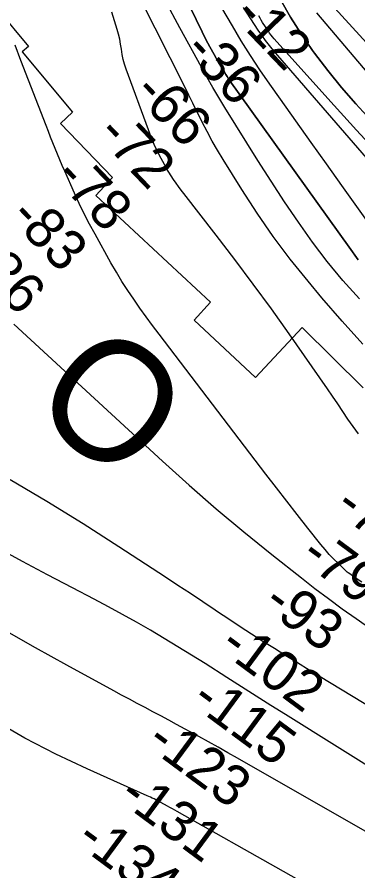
# Model space of a CAD drawing. Extents: x 3625074 to 3663148, y 511451 to 537151.
# Drawn here: x 3635272 to 3635839, y 519895 to 521312 of the extents above; entities that cross this region are included whole.
import ezdxf

# ---------------------------------------------------------------- set-up
doc = ezdxf.new("R2010")
doc.units = 0
for name, color, linetype in [('V-CHAN-NAID', 7, 'Continuous'), ('V-RIVR-IDEN', 7, 'Continuous'), ('V-RIVR-RANG', 7, 'Continuous'), ('V-RRAP-RVMT', 7, 'Continuous'), ('V-TOPO-DPTH', 7, 'Continuous'), ('V-TOPO-MAJR', 7, 'Continuous'), ('V-TOPO-MINR', 7, 'Continuous'), ('V-TOPO-WATR', 7, 'Continuous')]:
    doc.layers.add(name, color=color, linetype=linetype)

msp = doc.modelspace()

# ---------------------------------------------------------------- linework, layer by layer
at = {"layer": 'V-RRAP-RVMT'}
for p, q in [((3635207.9, 521363), (3635291.3, 521263.4)), ((3635291.3, 521263.4), (3635280.7, 521254.6)), ((3635280.7, 521254.6), (3635364.6, 521154.6)), ((3635364.6, 521154.6), (3635344.5, 521135.3)), ((3635344.5, 521135.3), (3635431, 521045.7)), ((3635431, 521045.7), (3635403.5, 521015.9)), ((3635403.5, 521015.9), (3635498.8, 520927.7)), ((3635498.8, 520927.7), (3635593.8, 520838.8)), ((3635593.8, 520838.8), (3635566.6, 520809.3)), ((3635566.6, 520809.3), (3635668.8, 520714.1)), ((3635668.8, 520714.1), (3635746.1, 520797.1)), ((3635746.1, 520797.1), (3635847.5, 520696.9))]:
    msp.add_line(p, q, dxfattribs=at)
at = {"layer": 'V-TOPO-DPTH'}
for points in [[(3635839.3, 520909), (3635824.1, 520930), (3635626.1, 521206.6), (3635623.7, 521210), (3635621.3, 521213.5), (3635619.1, 521217.1), (3635616.9, 521220.7), (3635606.7, 521237.9), (3635599.7, 521250.2), (3635592.8, 521262.6), (3635586.2, 521275.2), (3635579.9, 521287.9), (3635521.3, 521408.9)], [(3635521.3, 521408.9), (3635579.9, 521287.9), (3635586.2, 521275.2), (3635592.8, 521262.6), (3635599.7, 521250.2), (3635606.7, 521237.9), (3635616.9, 521220.7), (3635619.1, 521217.1), (3635621.3, 521213.5), (3635623.7, 521210), (3635626.1, 521206.6), (3635824.1, 520930), (3635839.3, 520909)], [(3635585.7, 521373), (3635629.6, 521297.7), (3635644.4, 521273), (3635659.6, 521248.6), (3635675.5, 521224.6), (3635691.9, 521200.9), (3635709.5, 521176), (3635735, 521140.1), (3635760.6, 521104.2), (3635786.2, 521068.4), (3635811.8, 521032.5), (3635901.6, 520907)], [(3635585.7, 521373), (3635629.6, 521297.7), (3635644.4, 521273), (3635659.6, 521248.6), (3635675.5, 521224.6), (3635691.9, 521200.9), (3635709.5, 521176), (3635735, 521140.1), (3635760.6, 521104.2), (3635786.2, 521068.4), (3635811.8, 521032.5), (3635901.6, 520907)], [(3635710.5, 521341.1), (3635726.8, 521312.2), (3635744.7, 521284.2), (3635763.5, 521256.8), (3635766.9, 521252.1), (3635788.7, 521223.3), (3635811.4, 521195.2), (3635835.3, 521168.1), (3635859.9, 521141.7)], [(3635859.9, 521141.7), (3635835.3, 521168.1), (3635811.4, 521195.2), (3635788.7, 521223.3), (3635766.9, 521252.1), (3635763.5, 521256.8), (3635744.7, 521284.2), (3635726.8, 521312.2), (3635710.5, 521341.1)], [(3635783, 521346.9), (3636165.3, 520928.8)], [(3636165.3, 520928.8), (3635783, 521346.9)], [(3636003.8, 520904.9), (3635698.7, 521256.7), (3635691.9, 521264.9), (3635685.3, 521273.3), (3635679.1, 521282), (3635673.1, 521290.8), (3635648.8, 521328.2)], [(3636003.8, 520904.9), (3635698.7, 521256.7), (3635691.9, 521264.9), (3635685.3, 521273.3), (3635679.1, 521282), (3635673.1, 521290.8), (3635648.8, 521328.2)]]:
    msp.add_lwpolyline(points, dxfattribs=at)
at = {"layer": 'V-TOPO-MAJR'}
for points in [[(3635841.3, 520844.7), (3635813.8, 520874.7), (3635788, 520906.2), (3635763.3, 520938.6), (3635739.9, 520972), (3635716.8, 521005.7), (3635694.5, 521039.9), (3635672.5, 521074.3), (3635617.7, 521162.3), (3635607.6, 521178.7), (3635597.8, 521195.3), (3635588.2, 521212), (3635578.8, 521228.9), (3635542.8, 521294.4), (3635519, 521338.5)], [(3636319, 519889.2), (3636305.9, 519896.7), (3636292.8, 519904.5), (3635757.9, 520228.2), (3635738.6, 520239.9), (3635719.3, 520251.7), (3635700.1, 520263.7), (3635681, 520275.7), (3635661.9, 520287.8), (3635643, 520300.1), (3635624.1, 520312.5), (3635605.3, 520325.1), (3635601.7, 520327.5), (3635581.1, 520341.3), (3635560.5, 520355), (3635539.8, 520368.7), (3635519.1, 520382.2), (3635441.7, 520432.6), (3635382, 520470.8), (3635321.7, 520508.1), (3635260.6, 520544.1)]]:
    msp.add_lwpolyline(points, dxfattribs=at)
at = {"layer": 'V-TOPO-MINR'}
for points in [[(3635847.1, 520769), (3635812.8, 520807.3), (3635779.1, 520846.3), (3635756, 520873.7), (3635726.5, 520910.3), (3635698, 520947.8), (3635671.3, 520986.5), (3635645.7, 521025.9), (3635614.7, 521075.9), (3635605.6, 521091.1), (3635596.8, 521106.5), (3635588.4, 521122.1), (3635580.2, 521137.9), (3635577.2, 521144), (3635570.8, 521156.8), (3635564.3, 521169.6), (3635557.9, 521182.4), (3635551.5, 521195.2), (3635427.5, 521440.9)], [(3635839.3, 520909), (3635824.1, 520930), (3635626.1, 521206.6), (3635623.7, 521210), (3635621.3, 521213.5), (3635619.1, 521217.1), (3635616.9, 521220.7), (3635606.7, 521237.9), (3635599.7, 521250.2), (3635592.8, 521262.6), (3635586.2, 521275.2), (3635579.9, 521287.9), (3635521.3, 521408.9)], [(3635859.9, 521141.7), (3635835.3, 521168.1), (3635811.4, 521195.2), (3635788.7, 521223.3), (3635766.9, 521252.1), (3635763.5, 521256.8), (3635744.7, 521284.2), (3635726.8, 521312.2), (3635710.5, 521341.1)], [(3636003.8, 520904.9), (3635698.7, 521256.7), (3635691.9, 521264.9), (3635685.3, 521273.3), (3635679.1, 521282), (3635673.1, 521290.8), (3635648.8, 521328.2)], [(3635839.9, 520620.1), (3635830.8, 520632.3), (3635822.2, 520644.8), (3635813.8, 520657.5), (3635805.3, 520670.1), (3635796.8, 520682.7), (3635788.1, 520695.2), (3635724.5, 520786.2), (3635695, 520827.8), (3635665, 520869), (3635634.4, 520909.8), (3635603.4, 520950.3), (3635549.7, 521019.3), (3635545.3, 521025.1), (3635540.9, 521030.9), (3635536.7, 521036.7), (3635532.4, 521042.6), (3635528.4, 521048.6), (3635524.5, 521054.7), (3635520.8, 521061), (3635517.3, 521067.3), (3635511.8, 521077.5), (3635505.9, 521089.1), (3635500.3, 521100.8), (3635495.3, 521112.8), (3635490.6, 521124.9), (3635453.7, 521225.9), (3635451.1, 521233.9), (3635448.8, 521242.1), (3635447.1, 521250.4), (3635445.8, 521258.8), (3635444.5, 521267.2), (3635442.9, 521275.5), (3635440.8, 521283.7), (3635438.5, 521291.9), (3635429.7, 521320.2)], [(3635884.8, 521072.7), (3635836.8, 521124.7), (3635789.1, 521177), (3635699.8, 521276.1), (3635697.1, 521279.2), (3635694.6, 521282.3), (3635692.2, 521285.5), (3635690, 521288.8), (3635680.3, 521303.5), (3635678.2, 521307), (3635676.2, 521310.5), (3635674.4, 521314.2)], [(3636012.9, 521034.1), (3635770.6, 521319.2)], [(3635845.5, 520374.1), (3635837.6, 520379.3), (3635823.8, 520388.8), (3635822.9, 520389.4), (3635821.3, 520390.6), (3635820.6, 520391.3), (3635806.4, 520404.8), (3635798.8, 520412.4), (3635791.3, 520420.2), (3635784.3, 520428.3), (3635777.4, 520436.6), (3635755.6, 520464), (3635738.1, 520486.2), (3635720.7, 520508.5), (3635703.4, 520530.9), (3635686.1, 520553.3), (3635508.5, 520785.8), (3635497.7, 520800.1), (3635487.1, 520814.5), (3635476.6, 520829), (3635466.3, 520843.7), (3635456.3, 520858.5), (3635446.6, 520873.5), (3635437.4, 520888.8), (3635428.4, 520904.3), (3635401.9, 520951.8), (3635392.8, 520968.6), (3635384.1, 520985.5), (3635375.8, 521002.6), (3635367.8, 521019.9), (3635351.5, 521056.6), (3635347.4, 521065.9), (3635343.4, 521075.3), (3635339.5, 521084.7), (3635335.6, 521094.1), (3635331.8, 521103.6), (3635328.1, 521113), (3635324.4, 521122.5), (3635320.7, 521132), (3635278.8, 521240.3), (3635269.2, 521265.8)], [(3635266.9, 520802.3), (3635514, 520574.9), (3635558.4, 520535), (3635603.4, 520495.7), (3635649.2, 520457.5), (3635695.7, 520420), (3635745, 520381.2), (3635767.4, 520363.8), (3635789.9, 520346.7), (3635812.8, 520330), (3635835.9, 520313.5), (3636051.5, 520162.4), (3636110.4, 520121.9), (3636169.8, 520082.3), (3636230.1, 520043.9), (3636290.8, 520006.4), (3636406.9, 519936.2), (3636410, 519934.3), (3636413.2, 519932.6), (3636416.5, 519930.9), (3636419.7, 519929.4), (3636476, 519903.5), (3636507.7, 519889.6)], [(3636147.7, 519886.2), (3635718.5, 520154.2), (3635694, 520169.5), (3635669.6, 520184.8), (3635645.2, 520200.3), (3635620.9, 520215.8), (3635584.8, 520238.8), (3635562.3, 520253), (3635539.6, 520267), (3635516.8, 520280.7), (3635493.9, 520294.2), (3635470.8, 520307.4), (3635447.5, 520320.4), (3635424.1, 520333.1), (3635400.6, 520345.6), (3635364.6, 520364.4), (3635323, 520386.3), (3635281.5, 520408.2), (3635240.1, 520430.3)], [(3635969.2, 519893.4), (3635905.2, 519929.5), (3635638.9, 520081.9), (3635622.8, 520091), (3635606.7, 520100.1), (3635590.4, 520109.1), (3635574.2, 520118), (3635537.4, 520137.9), (3635524.4, 520144.9), (3635511.3, 520151.9), (3635498.2, 520158.9), (3635485.1, 520165.8), (3635472, 520172.7), (3635459, 520179.6), (3635445.9, 520186.6), (3635432.9, 520193.7), (3635355, 520236.5), (3635303.1, 520265.3), (3635251.5, 520294.3)], [(3636068.5, 519694.6), (3635538.5, 519993.1), (3635534.5, 519995.4), (3635530.5, 519997.7), (3635526.5, 519999.9), (3635522.4, 520002.2), (3635511.4, 520008.4), (3635508.6, 520009.9), (3635505.8, 520011.4), (3635502.9, 520012.8), (3635500, 520014.2), (3635497.1, 520015.6), (3635494.2, 520016.9), (3635491.3, 520018.2), (3635488.4, 520019.5), (3635388.6, 520064), (3635336.5, 520088.7), (3635285.3, 520115.1), (3635235.4, 520144)]]:
    msp.add_lwpolyline(points, dxfattribs=at)
at = {"layer": 'V-TOPO-WATR'}
msp.add_lwpolyline([(3636165.3, 520928.8), (3635783, 521346.9)], dxfattribs=at)

# ---------------------------------------------------------------- texts
at = {"layer": 'V-CHAN-NAID'}
msp.add_text('WAGGAMAN "109" (109.1)', height=100, rotation=58.081, dxfattribs=at).set_placement((3635688.8, 519000.8))
at = {"layer": 'V-RIVR-IDEN'}
msp.add_text('O', height=200, rotation=320.5949, dxfattribs=at).set_placement((3635286.9, 520663.7))
at = {"layer": 'V-RIVR-RANG'}
for s, rotation, p in [('-12', 313.815, (3635629.5, 521313)), ('-36', 313.815, (3635546.9, 521254.6)), ('-66', 313.815, (3635463.3, 521185.4)), ('-72', 313.815, (3635402.6, 521116.1)), ('-78', 313.815, (3635331.7, 521045.5)), ('-83', 313.815, (3635257.2, 520978.8)), ('-86', 313.815, (3635187.1, 520907.4)), ('-72', 323.5156, (3635797.5, 520493.3)), ('-79', 323.5156, (3635740.2, 520411.4)), ('-93', 323.5156, (3635678.2, 520332.8)), ('-102', 323.5156, (3635605.8, 520262)), ('-115', 323.5156, (3635558.8, 520172.3)), ('-123', 323.5156, (3635484.3, 520103)), ('-131', 323.5156, (3635438, 520012.9)), ('-134', 323.5156, (3635367.4, 519940.8))]:
    msp.add_text(s, height=67, rotation=rotation, dxfattribs=at).set_placement(p)

doc.saveas('drawing.dxf')
